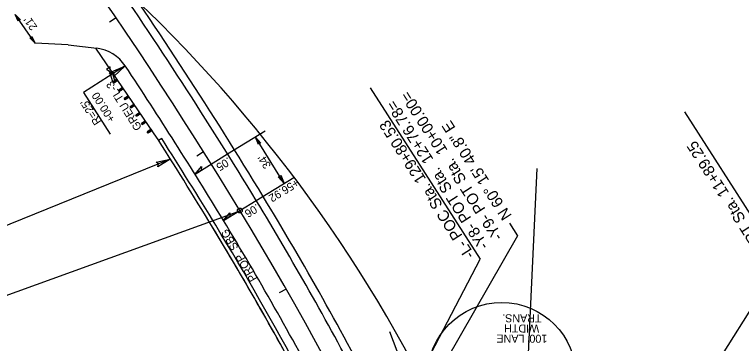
# Model space of a CAD drawing. Extents: x 472216 to 481979, y 489069 to 507339.
# Drawn here: x 477468 to 477922, y 499615.3 to 499820.6 of the extents above; entities that cross this region are included whole.
import ezdxf

# ---------------------------------------------------------------- set-up
doc = ezdxf.new("R2010")
doc.units = 0
for name, color, linetype in [('Old_Level_12', 7, 'Continuous'), ('Prop Drainage Structure Drop Inlet Grate 2 Narrow Slots and Sag Grates 840 24 CELL', 7, 'Continuous'), ('Prop Drainage Structure Drop Inlet Grate 2 Wide Slots and Sag Grates 840 22 Label', 7, 'Continuous'), ('Prop Drainage Structure Outlet Berm Ditch 850 10 CELL', 7, 'Continuous'), ('Prop Drainage Structure Pipe CSP 15in', 7, 'Continuous'), ('Prop Drainage Structure Pipe Plug CELL', 7, 'Continuous'), ('Prop Drainage Structure Pipe RCP 24in Class III Label', 7, 'Continuous'), ('Prop Drainage Structure Tops and Inverts LABEL', 7, 'Continuous'), ('Prop Earthen Structure False Sump CELL', 7, 'Continuous'), ('Prop Erosion Embankment Toe Protection CELL', 7, 'Continuous'), ('Prop NEU Channel Block Detail Label', 7, 'Continuous'), ('Sheet Block Revision CELL', 7, 'Continuous'), ('Sheet North Arrow Point CELL', 7, 'Continuous'), ('Sheet PE Seal Cell', 7, 'Continuous'), ('Sheet Plan And Profile CELL', 7, 'Continuous'), ('Sheet Plot Border Outside CELL', 7, 'Continuous')]:
    doc.layers.add(name, color=color, linetype=linetype)

msp = doc.modelspace()

# ---------------------------------------------------------------- linework, layer by layer
at = {"layer": 'Old_Level_12'}
for p, q in [((477690.11, 499774.95), (477758.75, 499667.96)), ((477886.3, 499759.89), (477946.38, 499666.24)), ((477607.45, 499697.5), (477380.97, 499615.64)), ((477777.12, 499690.27), (477782.16, 499682.4)), ((477782.16, 499682.4), (477706.65, 499551.15)), ((477693.94, 499543.89), (477758.75, 499667.96)), ((477868.26, 499541.74), (477946.38, 499666.24))]:
    msp.add_line(p, q, dxfattribs=at)
msp.add_circle((477608.73, 499698.27), 1.5, dxfattribs=at)
msp.add_circle((477608.73, 499698.27), 1.5, dxfattribs=at)
at = {"layer": 'Prop Drainage Structure Drop Inlet Grate 2 Narrow Slots and Sag Grates 840 24 CELL'}
for points in [[(477620.38, 499739.55), (477618.54, 499744.12), (477621.84, 499740.41), (477620.78, 499740.49)], [(477580.73, 499720.88), (477584.76, 499725.75), (477584.65, 499723.33)], [(477598.47, 499692.05), (477602.56, 499696.87), (477602.43, 499694.45)]]:
    msp.add_lwpolyline(points, close=True, dxfattribs=at)
at = {"layer": 'Prop Drainage Structure Drop Inlet Grate 2 Wide Slots and Sag Grates 840 22 Label'}
for p, q in [((477601.09, 499733.58), (477624.51, 499748)), ((477636.35, 499715.19), (477618.54, 499744.12)), ((477580.73, 499720.88), (477601.09, 499733.58)), ((477618.99, 499704.51), (477642.41, 499718.92)), ((477598.47, 499692.05), (477618.99, 499704.51))]:
    msp.add_line(p, q, dxfattribs=at)
msp.add_lwpolyline([(477634.31, 499720.28), (477636.35, 499715.19), (477632.69, 499719.31), (477633.86, 499719.23)], close=True, dxfattribs=at)
at = {"layer": 'Prop Drainage Structure Outlet Berm Ditch 850 10 CELL'}
for points in [[(477470.36, 499816.5), (477468.44, 499820.64), (477471.67, 499817.37), (477470.69, 499817.39)], [(477478.87, 499806.94), (477480.8, 499802.8), (477477.56, 499806.07), (477478.55, 499806.05)], [(477528.53, 499784.95), (477536.98, 499788.42), (477530.16, 499782.25), (477530.29, 499784.22)], [(477556.36, 499728.48), (477565.28, 499730.43), (477557.5, 499725.54), (477557.97, 499727.46)]]:
    msp.add_lwpolyline(points, close=True, dxfattribs=at)
at = {"layer": 'Prop Drainage Structure Pipe Plug CELL'}
for p, q in [((477527.81, 499787.9), (477525.35, 499786.29)), ((477525.35, 499786.29), (477526.71, 499785.77)), ((477526.71, 499785.77), (477527.83, 499784.06)), ((477528.65, 499785.16), (477527.41, 499784.32)), ((477527.41, 499784.32), (477529.22, 499784.34)), ((477527.98, 499783.49), (477527.41, 499784.32)), ((477527.73, 499786.45), (477527.81, 499787.9)), ((477528.85, 499784.73), (477527.73, 499786.45)), ((477527.83, 499784.06), (477528.34, 499784.4)), ((477528.65, 499785.16), (477527.98, 499783.49)), ((477529.22, 499784.34), (477527.98, 499783.49)), ((477528.34, 499784.4), (477528.85, 499784.73)), ((477555.29, 499746.13), (477528.93, 499784.75)), ((477530.71, 499779.43), (477529.22, 499784.34)), ((477527.98, 499783.49), (477527.69, 499783.9)), ((477529.45, 499778.56), (477527.98, 499783.49)), ((477531.98, 499780.29), (477529.45, 499778.56)), ((477531.28, 499778.6), (477531.98, 499780.29)), ((477529.45, 499778.56), (477531.28, 499778.6)), ((477530.01, 499777.74), (477529.45, 499778.56)), ((477532.54, 499779.46), (477530.01, 499777.74)), ((477530.71, 499779.43), (477530.01, 499777.74)), ((477532.54, 499779.46), (477530.71, 499779.43)), ((477531.28, 499778.6), (477530.71, 499779.43)), ((477535.53, 499775.08), (477533.05, 499773.39)), ((477534.86, 499773.41), (477535.53, 499775.08)), ((477533.05, 499773.39), (477534.86, 499773.41)), ((477533.62, 499772.57), (477533.05, 499773.39)), ((477536.09, 499774.26), (477533.62, 499772.57)), ((477534.29, 499774.24), (477533.62, 499772.57)), ((477536.09, 499774.26), (477534.29, 499774.24)), ((477534.86, 499773.41), (477534.29, 499774.24)), ((477539.08, 499769.88), (477536.49, 499768.11)), ((477536.49, 499768.11), (477538.35, 499768.17)), ((477537.06, 499767.28), (477536.49, 499768.11)), ((477539.65, 499769.05), (477537.06, 499767.28)), ((477537.79, 499768.99), (477537.06, 499767.28)), ((477539.65, 499769.05), (477537.79, 499768.99)), ((477538.35, 499768.17), (477537.79, 499768.99)), ((477538.35, 499768.17), (477539.08, 499769.88)), ((477542.64, 499764.67), (477540.13, 499762.96)), ((477540.13, 499762.96), (477541.95, 499762.99)), ((477540.69, 499762.14), (477540.13, 499762.96)), ((477543.2, 499763.85), (477540.69, 499762.14)), ((477541.38, 499763.82), (477540.69, 499762.14)), ((477543.2, 499763.85), (477541.38, 499763.82)), ((477541.95, 499762.99), (477541.38, 499763.82)), ((477541.95, 499762.99), (477542.64, 499764.67)), ((477543.2, 499763.85), (477542.64, 499764.67)), ((477546.19, 499759.47), (477543.67, 499757.75)), ((477543.67, 499757.75), (477545.49, 499757.79)), ((477544.23, 499756.93), (477543.67, 499757.75)), ((477546.75, 499758.64), (477544.23, 499756.93)), ((477544.93, 499758.61), (477544.23, 499756.93)), ((477546.75, 499758.64), (477544.93, 499758.61)), ((477545.49, 499757.79), (477544.93, 499758.61)), ((477545.49, 499757.79), (477546.19, 499759.47)), ((477549.74, 499754.27), (477547.22, 499752.54)), ((477547.22, 499752.54), (477549.04, 499752.58)), ((477547.78, 499751.72), (477547.22, 499752.54)), ((477550.3, 499753.44), (477547.78, 499751.72)), ((477548.48, 499753.41), (477547.78, 499751.72)), ((477550.3, 499753.44), (477548.48, 499753.41)), ((477549.04, 499752.58), (477548.48, 499753.41)), ((477549.04, 499752.58), (477549.74, 499754.27)), ((477553.29, 499749.06), (477550.81, 499747.37)), ((477553.86, 499748.23), (477551.38, 499746.54)), ((477552.05, 499748.22), (477551.38, 499746.54)), ((477553.29, 499749.06), (477552.05, 499748.22)), ((477552.05, 499748.22), (477553.86, 499748.23)), ((477552.62, 499747.39), (477552.05, 499748.22)), ((477552.62, 499747.39), (477553.29, 499749.06)), ((477553.86, 499748.23), (477553.29, 499749.06)), ((477550.81, 499747.37), (477552.62, 499747.39)), ((477551.38, 499746.54), (477550.81, 499747.37))]:
    msp.add_line(p, q, dxfattribs=at)
at = {"layer": 'Prop Drainage Structure Pipe RCP 24in Class III Label'}
for p, q in [((477480.8, 499802.8), (477468.44, 499820.64)), ((477480.8, 499802.8), (477468.44, 499820.64)), ((477501.54, 499801.77), (477480.8, 499802.8)), ((477501.54, 499801.77), (477480.8, 499802.8)), ((477501.54, 499801.77), (477519.4, 499799.56)), ((477559.96, 499743.16), (477558, 499741.9))]:
    msp.add_line(p, q, dxfattribs=at)
for centre, radius, start, end in [((475172.81, 498218.83), 2862, 31.27221, 34.7616), ((475172.81, 498218.83), 2862, 31.27221, 34.7616), ((477516.32, 499774.75), 25, 33.5811, 82.9315), ((475172.81, 498218.83), 2838, 31.27221, 33.58115), ((475792.47, 498595.18), 2137, 27.76736, 31.27221), ((475792.47, 498595.18), 2113, 27.87148, 31.27221)]:
    msp.add_arc(centre, radius, start, end, dxfattribs=at)
at = {"layer": 'Prop Drainage Structure Tops and Inverts LABEL'}
for centre, radius, start, end in [((475172.81, 498218.83), 2830, 31.27221, 32.66219), ((475792.47, 498595.18), 2105, 28.08923, 31.27221)]:
    msp.add_arc(centre, radius, start, end, dxfattribs=at)
at = {"layer": 'Prop Earthen Structure False Sump CELL'}
for centre, radius, start, end in [((475172.81, 498218.83), 2832.33, 31.27221, 32.56049), ((475792.47, 498595.18), 2107.33, 28.33547, 31.27221)]:
    msp.add_arc(centre, radius, start, end, dxfattribs=at)
at = {"layer": 'Prop Erosion Embankment Toe Protection CELL'}
msp.add_line((477555.29, 499746.13), (477518.75, 499799.67), dxfattribs=at)
for centre, radius, start, end in [((475172.81, 498218.83), 2867, 31.27221, 34.93452), ((475172.81, 498218.83), 2867, 31.27221, 34.93452), ((475172.81, 498218.83), 2830, 31.27221, 32.66219), ((475792.47, 498595.18), 2142, 27.32635, 31.27221), ((475792.47, 498595.18), 2105, 28.08923, 31.27221), ((475792.47, 498595.18), 2105, 28.25175, 31.27221)]:
    msp.add_arc(centre, radius, start, end, dxfattribs=at)
at = {"layer": 'Prop NEU Channel Block Detail Label'}
msp.add_line((477794.21, 499724.58), (477780.2, 499424.9), dxfattribs=at)
at = {"layer": 'Sheet Block Revision CELL'}
for p, q in [((477480.8, 499802.8), (477468.44, 499820.64)), ((477537.15, 499788.57), (477511.13, 499771.88)), ((477511.13, 499771.88), (477527.71, 499746.03)), ((477565.28, 499730.43), (477452.85, 499684.76)), ((477719.85, 499576.43), (477702.28, 499622.53))]:
    msp.add_line(p, q, dxfattribs=at)
at = {"layer": 'Sheet North Arrow Point CELL'}
for centre, radius, start, end in [((475172.81, 498218.83), 2850, 31.27221, 48.24762), ((476923.64, 499177.62), 900, 24.00169, 46.49452), ((475792.47, 498595.18), 2125, 7.92268, 31.27221)]:
    msp.add_arc(centre, radius, start, end, dxfattribs=at)
at = {"layer": 'Sheet PE Seal Cell'}
for p, q in [((477531.42, 499818.65), (477527.28, 499815.85)), ((477586.09, 499734.93), (477581.86, 499732.27)), ((477637.62, 499649.24), (477633.28, 499646.76))]:
    msp.add_line(p, q, dxfattribs=at)
at = {"layer": 'Sheet Plot Border Outside CELL'}
msp.add_circle((477772.26, 499594.43), 46.41, dxfattribs=at)

# ---------------------------------------------------------------- texts
at = {"layer": 'Old_Level_12'}
for s, p in [('-Y9- POT Sta.  10+00.00=', (477773.27, 499682.06)), ('-Y8- POT Sta.  12+76.78=', (477764.43, 499676.39)), ('-L- POC Sta. 129+80.53', (477755.59, 499670.72)), ('-Y9- PT Sta. 11+89.25', (477943.7, 499663.83))]:
    msp.add_text(s, height=7, rotation=122.6818, dxfattribs=at).set_placement(p)
at = {"layer": 'Prop Drainage Structure Drop Inlet Grate 2 Narrow Slots and Sag Grates 840 24 CELL'}
for s, rotation, p in [('.05', 211.9558, (477601.28, 499731.75)), ("34'", 121.614, (477628.42, 499726.3)), ('+56.92', 211.614, (477643.84, 499718.26)), ('.06', 211.2722, (477619.15, 499702.63))]:
    msp.add_text(s, height=5, rotation=rotation, dxfattribs=at).set_placement(p)
at = {"layer": 'Prop Drainage Structure Pipe CSP 15in'}
for s, rotation, p in [("21'", 124.6497, (477482.47, 499812.89)), ('+00.00', 122.6818, (477531.21, 499755.39)), ("R=25'", 122.6818, (477522.35, 499753.62)), ('PROP. SBG', 120.5846, (477619.62, 499655.62)), ('TRANS. ', 179.7655, (477797.09, 499633.37)), ('WIDTH ', 179.7655, (477795.66, 499627.04)), ("100' LANE ", 179.7655, (477800.72, 499620.68))]:
    msp.add_text(s, height=5, rotation=rotation, dxfattribs=at).set_placement(p)
at = {"layer": 'Prop Drainage Structure Pipe Plug CELL'}
msp.add_text('GREU TL-3', height=5, rotation=122.4267, dxfattribs=at).set_placement((477547.81, 499750.11))
at = {"layer": 'Sheet Plan And Profile CELL'}
msp.add_text('N 60%%d 15\' 40.8" E', height=7, rotation=122.6818, dxfattribs=at).set_placement((477778.79, 499695.05))

doc.saveas('drawing.dxf')
